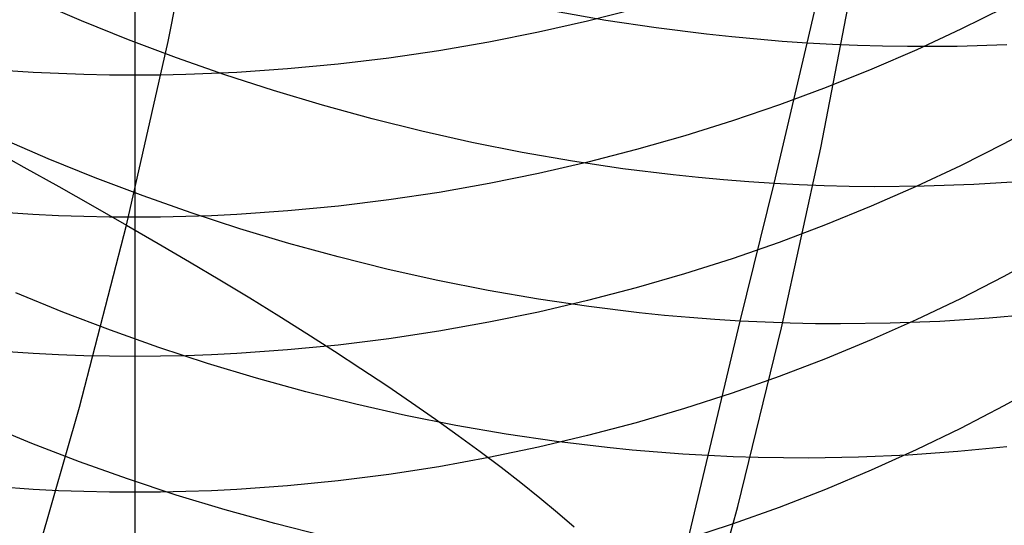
# Model space of a CAD drawing. Extents: x -383 to 1849, y -1185 to -529.
# Tile 678 of 870: x 1788.91 to 1798.31, y -1097.53 to -1092.71. Entities that reach past the tile are written whole.
import ezdxf

# ---------------------------------------------------------------- set-up
doc = ezdxf.new("R2010")
doc.units = 0
doc.layers.add('PREDEFINITO', color=7, linetype='CONTINUOUS')

msp = doc.modelspace()

# ---------------------------------------------------------------- linework, layer by layer
at = {"layer": 'PREDEFINITO'}
for p, q in [((1790.3237, -1092.918, 432.8864), (1790.6728, -1091.1568, 432.9106)), ((1796.4306, -1092.9317, 505.4382), (1796.7422, -1091.5611, 503.9698)), ((1790.007, -1091.8505, 646.218), (1790.0069, -1093.2386, 644.7175)), ((1796.5605, -1093.9322, 419.688), (1796.8933, -1092.2079, 419.688)), ((1789.4955, -1092.7202, 506.9973), (1789.0498, -1092.5292, 507.0829)), ((1794.7966, -1092.6046, 644.179), (1794.3313, -1092.7223, 644.279)), ((1798.3121, -1092.5945, 641.5569), (1797.898, -1092.8003, 641.725)), ((1794.506, -1092.7155, 505.2274), (1794.0256, -1092.6315, 505.2041)), ((1789.947, -1092.9016, 506.922), (1789.4955, -1092.7202, 506.9973)), ((1794.3313, -1092.7223, 644.279), (1793.8617, -1092.8284, 644.3691)), ((1794.9873, -1092.7878, 505.2623), (1794.506, -1092.7155, 505.2274)), ((1795.4688, -1092.848, 505.309), (1794.9873, -1092.7878, 505.2623)), ((1797.898, -1092.8003, 641.725), (1797.4758, -1092.9962, 641.8849)), ((1793.8617, -1092.8284, 644.3691), (1793.3882, -1092.9229, 644.4494)), ((1795.7095, -1092.8736, 505.3368), (1795.4688, -1092.848, 505.309)), ((1795.9501, -1092.8961, 505.3676), (1795.7095, -1092.8736, 505.3368)), ((1796.1905, -1092.9155, 505.4014), (1795.9501, -1092.8961, 505.3676)), ((1789.9258, -1094.6685, 432.8641), (1790.3237, -1092.918, 432.8864)), ((1790.4036, -1093.0731, 506.8571), (1789.947, -1092.9016, 506.922)), ((1793.3882, -1092.9229, 644.4494), (1792.9115, -1093.0054, 644.5195)), ((1796.1125, -1094.2724, 506.9329), (1796.4306, -1092.9317, 505.4382)), ((1796.4306, -1092.9317, 505.4382), (1796.1905, -1092.9155, 505.4014)), ((1796.6705, -1092.9448, 505.478), (1796.4306, -1092.9317, 505.4382)), ((1796.91, -1092.9548, 505.5208), (1796.6705, -1092.9448, 505.478)), ((1797.1492, -1092.9616, 505.5665), (1796.91, -1092.9548, 505.5208)), ((1797.3878, -1092.9653, 505.6152), (1797.1492, -1092.9616, 505.5665)), ((1797.8635, -1092.9635, 505.7212), (1797.3878, -1092.9653, 505.6152)), ((1798.3366, -1092.9496, 505.8385), (1797.8635, -1092.9635, 505.7212)), ((1790.865, -1093.2344, 506.8028), (1790.4036, -1093.0731, 506.8571)), ((1792.4318, -1093.0758, 644.5793), (1791.9497, -1093.1339, 644.6286)), ((1792.9115, -1093.0054, 644.5195), (1792.4318, -1093.0758, 644.5793)), ((1797.4758, -1092.9962, 641.8849), (1797.046, -1093.1818, 642.0364)), ((1789.0335, -1093.2121, 644.695), (1788.5479, -1093.1794, 644.6672)), ((1791.4657, -1093.1794, 644.6672), (1790.9803, -1093.2122, 644.6951)), ((1791.9497, -1093.1339, 644.6286), (1791.4657, -1093.1794, 644.6672)), ((1789.2766, -1093.2237, 644.7049), (1789.0335, -1093.2121, 644.695)), ((1789.52, -1093.232, 644.7119), (1789.2766, -1093.2237, 644.7049)), ((1789.7634, -1093.237, 644.7161), (1789.52, -1093.232, 644.7119)), ((1790.0069, -1093.2386, 644.7175), (1789.7634, -1093.237, 644.7161)), ((1790.2504, -1093.237, 644.7161), (1790.0069, -1093.2386, 644.7175)), ((1790.0069, -1093.2386, 644.7175), (1790.007, -1094.5948, 643.19)), ((1790.4939, -1093.232, 644.7119), (1790.2504, -1093.237, 644.7161)), ((1790.7372, -1093.2237, 644.7049), (1790.4939, -1093.232, 644.7119)), ((1790.9803, -1093.2122, 644.6951), (1790.7372, -1093.2237, 644.7049)), ((1791.3306, -1093.3853, 506.7591), (1790.865, -1093.2344, 506.8028)), ((1797.046, -1093.1818, 642.0364), (1796.6091, -1093.357, 642.1794)), ((1796.6091, -1093.357, 642.1794), (1796.1654, -1093.5215, 642.3138)), ((1791.8, -1093.5256, 506.7262), (1791.3306, -1093.3853, 506.7591)), ((1792.2726, -1093.655, 506.7041), (1791.8, -1093.5256, 506.7262)), ((1796.1654, -1093.5215, 642.3138), (1795.7156, -1093.6752, 642.4392)), ((1792.748, -1093.7734, 506.693), (1792.2726, -1093.655, 506.7041)), ((1795.7156, -1093.6752, 642.4392), (1795.2601, -1093.8178, 642.5557)), ((1798.7127, -1093.6751, 639.875), (1798.3074, -1093.8939, 640.0465)), ((1793.2257, -1093.8804, 506.6931), (1792.748, -1093.7734, 506.693)), ((1795.2601, -1093.8178, 642.5557), (1794.7993, -1093.9492, 642.6629)), ((1788.607, -1093.9287, 434.0607), (1788.9465, -1094.1161, 433.7711)), ((1789.1783, -1094.0353, 508.5146), (1788.7336, -1093.843, 508.5985)), ((1793.7052, -1093.976, 506.7044), (1793.2257, -1093.8804, 506.6931)), ((1796.1843, -1095.6485, 419.688), (1796.5605, -1093.9322, 419.688)), ((1798.3074, -1093.8939, 640.0465), (1797.8936, -1094.1027, 640.2102)), ((1794.186, -1094.0597, 506.7269), (1793.7052, -1093.976, 506.7044)), ((1794.7993, -1093.9492, 642.6629), (1794.3337, -1094.069, 642.7607)), ((1788.9465, -1094.1161, 433.7711), (1789.2796, -1094.302, 433.475)), ((1789.6287, -1094.2178, 508.4409), (1789.1783, -1094.0353, 508.5146)), ((1794.3337, -1094.069, 642.7607), (1793.8639, -1094.1771, 642.849)), ((1794.6676, -1094.1315, 506.761), (1794.186, -1094.0597, 506.7269)), ((1797.8936, -1094.1027, 640.2102), (1797.4716, -1094.3013, 640.3659)), ((1793.8639, -1094.1771, 642.849), (1793.3902, -1094.2733, 642.9275)), ((1795.1495, -1094.191, 506.8066), (1794.6676, -1094.1315, 506.761)), ((1795.3905, -1094.2161, 506.8337), (1795.1495, -1094.191, 506.8066)), ((1789.2796, -1094.302, 433.475), (1789.6061, -1094.4861, 433.1726)), ((1790.0844, -1094.3901, 508.3774), (1789.6287, -1094.2178, 508.4409)), ((1793.3902, -1094.2733, 642.9275), (1792.9131, -1094.3574, 642.9962)), ((1795.6313, -1094.238, 506.8638), (1795.3905, -1094.2161, 506.8337)), ((1795.872, -1094.2568, 506.8969), (1795.6313, -1094.238, 506.8638)), ((1795.7875, -1095.5849, 508.4513), (1796.1125, -1094.2724, 506.9329)), ((1796.1125, -1094.2724, 506.9329), (1795.872, -1094.2568, 506.8969)), ((1796.3526, -1094.2847, 506.9718), (1796.1125, -1094.2724, 506.9329)), ((1796.5925, -1094.2939, 507.0137), (1796.3526, -1094.2847, 506.9718)), ((1796.8319, -1094.2999, 507.0586), (1796.5925, -1094.2939, 507.0137)), ((1797.0709, -1094.3027, 507.1062), (1796.8319, -1094.2999, 507.0586)), ((1797.4716, -1094.3013, 640.3659), (1797.042, -1094.4896, 640.5135)), ((1797.5473, -1094.2989, 507.2101), (1797.0709, -1094.3027, 507.1062)), ((1798.0212, -1094.2827, 507.3251), (1797.5473, -1094.2989, 507.2101)), ((1798.4922, -1094.2542, 507.451), (1798.0212, -1094.2827, 507.3251)), ((1790.5448, -1094.552, 508.3242), (1790.0844, -1094.3901, 508.3774)), ((1792.9131, -1094.3574, 642.9962), (1792.4332, -1094.4291, 643.0547)), ((1789.6061, -1094.4861, 433.1726), (1789.9258, -1094.6685, 432.8641)), ((1791.9509, -1094.4882, 643.103), (1791.4666, -1094.5346, 643.1408)), ((1792.4332, -1094.4291, 643.0547), (1791.9509, -1094.4882, 643.103)), ((1797.042, -1094.4896, 640.5135), (1796.6053, -1094.6672, 640.6528)), ((1789.0331, -1094.5677, 643.1679), (1788.5472, -1094.5343, 643.1406)), ((1789.2764, -1094.5795, 643.1775), (1789.0331, -1094.5677, 643.1679)), ((1789.5198, -1094.588, 643.1844), (1789.2764, -1094.5795, 643.1775)), ((1789.7634, -1094.5931, 643.1886), (1789.5198, -1094.588, 643.1844)), ((1790.4942, -1094.5881, 643.1845), (1790.2507, -1094.5931, 643.1886)), ((1790.7377, -1094.5797, 643.1776), (1790.4942, -1094.5881, 643.1845)), ((1791.0096, -1094.7034, 508.2815), (1790.5448, -1094.552, 508.3242)), ((1790.9809, -1094.5679, 643.1681), (1790.7377, -1094.5797, 643.1776)), ((1791.4666, -1094.5346, 643.1408), (1790.9809, -1094.5679, 643.1681)), ((1789.4788, -1096.4069, 432.8436), (1789.9258, -1094.6685, 432.8641)), ((1790.007, -1094.5948, 643.19), (1789.7634, -1094.5931, 643.1886)), ((1789.9258, -1094.6685, 432.8641), (1790.2297, -1094.8442, 432.557)), ((1790.007, -1094.5948, 643.19), (1790.0069, -1095.9223, 641.6367)), ((1790.2507, -1094.5931, 643.1886), (1790.007, -1094.5948, 643.19)), ((1796.6053, -1094.6672, 640.6528), (1796.1619, -1094.8341, 640.7836)), ((1791.4782, -1094.844, 508.2492), (1791.0096, -1094.7034, 508.2815)), ((1790.2297, -1094.8442, 432.557), (1790.5275, -1095.0189, 432.2404)), ((1791.9501, -1094.9735, 508.2276), (1791.4782, -1094.844, 508.2492)), ((1796.1619, -1094.8341, 640.7836), (1795.7123, -1094.9899, 640.9057)), ((1798.712, -1094.9384, 638.3394), (1798.3067, -1095.1604, 638.5065)), ((1790.5275, -1095.0189, 432.2404), (1790.8189, -1095.1924, 431.9144)), ((1792.4249, -1095.0918, 508.2168), (1791.9501, -1094.9735, 508.2276)), ((1795.7123, -1094.9899, 640.9057), (1795.257, -1095.1345, 641.0191)), ((1792.9021, -1095.1985, 508.2169), (1792.4249, -1095.0918, 508.2168)), ((1795.257, -1095.1345, 641.0191), (1794.7965, -1095.2677, 641.1235)), ((1790.8189, -1095.1924, 431.9144), (1791.1034, -1095.3647, 431.5791)), ((1793.3811, -1095.2936, 508.2279), (1792.9021, -1095.1985, 508.2169)), ((1798.3067, -1095.1604, 638.5065), (1797.8928, -1095.3724, 638.666)), ((1789.3193, -1095.4989, 509.9925), (1788.869, -1095.3147, 510.0649)), ((1793.8615, -1095.3767, 508.25), (1793.3811, -1095.2936, 508.2279)), ((1794.7965, -1095.2677, 641.1235), (1794.3312, -1095.3891, 641.2187)), ((1791.1034, -1095.3647, 431.5791), (1791.3808, -1095.5356, 431.2348)), ((1794.3429, -1095.4476, 508.2832), (1793.8615, -1095.3767, 508.25)), ((1794.3312, -1095.3891, 641.2187), (1793.8616, -1095.4987, 641.3046)), ((1797.8928, -1095.3724, 638.666), (1797.4709, -1095.574, 638.8177)), ((1789.7749, -1095.6727, 509.93), (1789.3193, -1095.4989, 509.9925)), ((1793.8616, -1095.4987, 641.3046), (1793.3882, -1095.5963, 641.3811)), ((1794.8246, -1095.5061, 508.3278), (1794.3429, -1095.4476, 508.2832)), ((1795.0655, -1095.5306, 508.3544), (1794.8246, -1095.5061, 508.3278)), ((1795.3064, -1095.5519, 508.3838), (1795.0655, -1095.5306, 508.3544)), ((1798.6373, -1095.5143, 509.0915), (1798.169, -1095.5572, 508.958)), ((1791.3808, -1095.5356, 431.2348), (1791.6507, -1095.7048, 430.8817)), ((1793.3882, -1095.5963, 641.3811), (1792.9114, -1095.6815, 641.4479)), ((1795.5471, -1095.57, 508.4161), (1795.3064, -1095.5519, 508.3838)), ((1795.4818, -1096.8686, 509.9998), (1795.7875, -1095.5849, 508.4513)), ((1795.7875, -1095.5849, 508.4513), (1795.5471, -1095.57, 508.4161)), ((1796.0278, -1095.5965, 508.4895), (1795.7875, -1095.5849, 508.4513)), ((1796.2677, -1095.6048, 508.5304), (1796.0278, -1095.5965, 508.4895)), ((1796.5073, -1095.61, 508.5743), (1796.2677, -1095.6048, 508.5304)), ((1796.7464, -1095.6119, 508.6209), (1796.5073, -1095.61, 508.5743)), ((1797.2231, -1095.6061, 508.7225), (1796.7464, -1095.6119, 508.6209)), ((1797.4709, -1095.574, 638.8177), (1797.0414, -1095.7651, 638.9615)), ((1797.6975, -1095.5879, 508.835), (1797.2231, -1095.6061, 508.7225)), ((1798.169, -1095.5572, 508.958), (1797.6975, -1095.5879, 508.835)), ((1790.2354, -1095.836, 509.8777), (1789.7749, -1095.6727, 509.93)), ((1791.6507, -1095.7048, 430.8817), (1791.9128, -1095.8721, 430.5201)), ((1792.9114, -1095.6815, 641.4479), (1792.4317, -1095.7542, 641.5049)), ((1795.7653, -1097.3547, 419.688), (1796.1843, -1095.6485, 419.688)), ((1792.4317, -1095.7542, 641.5049), (1791.9497, -1095.8141, 641.5519)), ((1797.0414, -1095.7651, 638.9615), (1796.6047, -1095.9454, 639.0972)), ((1789.0335, -1095.8949, 641.6152), (1788.5479, -1095.8611, 641.5887)), ((1789.2766, -1095.9068, 641.6246), (1789.0335, -1095.8949, 641.6152)), ((1789.52, -1095.9154, 641.6313), (1789.2766, -1095.9068, 641.6246)), ((1790.7002, -1095.9885, 509.8355), (1790.2354, -1095.836, 509.8777)), ((1790.7371, -1095.9068, 641.6246), (1790.4938, -1095.9154, 641.6313)), ((1790.9803, -1095.8949, 641.6152), (1790.7371, -1095.9068, 641.6246)), ((1791.4657, -1095.8611, 641.5887), (1790.9803, -1095.8949, 641.6152)), ((1791.9497, -1095.8141, 641.5519), (1791.4657, -1095.8611, 641.5887)), ((1791.9128, -1095.8721, 430.5201), (1792.1668, -1096.0376, 430.1501)), ((1789.7634, -1095.9205, 641.6353), (1789.52, -1095.9154, 641.6313)), ((1790.0069, -1095.9223, 641.6367), (1789.7634, -1095.9205, 641.6353)), ((1790.2504, -1095.9205, 641.6353), (1790.0069, -1095.9223, 641.6367)), ((1790.0069, -1095.9223, 641.6367), (1790.0069, -1097.2193, 640.0557)), ((1790.4938, -1095.9154, 641.6313), (1790.2504, -1095.9205, 641.6353)), ((1791.1689, -1096.13, 509.8037), (1790.7002, -1095.9885, 509.8355)), ((1796.6047, -1095.9454, 639.0972), (1796.1613, -1096.1148, 639.2246)), ((1792.1668, -1096.0376, 430.1501), (1792.4125, -1096.2009, 429.7721)), ((1791.641, -1096.2602, 509.7823), (1791.1689, -1096.13, 509.8037)), ((1796.1613, -1096.1148, 639.2246), (1795.7118, -1096.273, 639.3436)), ((1798.7126, -1096.1692, 636.7787), (1798.3073, -1096.3945, 636.9414)), ((1792.116, -1096.3789, 509.7715), (1791.641, -1096.2602, 509.7823)), ((1792.4125, -1096.2009, 429.7721), (1792.6494, -1096.3619, 429.3863)), ((1795.7118, -1096.273, 639.3436), (1795.2566, -1096.4197, 639.4541)), ((1792.6494, -1096.3619, 429.3863), (1792.8774, -1096.5204, 428.9931)), ((1788.983, -1098.1325, 432.8248), (1789.4788, -1096.4069, 432.8436)), ((1792.5935, -1096.4859, 509.7713), (1792.116, -1096.3789, 509.7715)), ((1795.2566, -1096.4197, 639.4541), (1794.7961, -1096.5549, 639.5557)), ((1798.3073, -1096.3945, 636.9414), (1797.8934, -1096.6096, 637.0966)), ((1793.0728, -1096.5809, 509.7818), (1792.5935, -1096.4859, 509.7713)), ((1792.8774, -1096.5204, 428.9931), (1793.0963, -1096.6763, 428.5928)), ((1794.7961, -1096.5549, 639.5557), (1794.3308, -1096.6782, 639.6485)), ((1789.0217, -1096.7524, 511.57), (1788.5717, -1096.5668, 511.6411)), ((1793.5537, -1096.6638, 509.8033), (1793.0728, -1096.5809, 509.7818)), ((1797.8934, -1096.6096, 637.0966), (1797.4714, -1096.8143, 637.2443)), ((1789.4771, -1096.9276, 511.5087), (1789.0217, -1096.7524, 511.57)), ((1793.0963, -1096.6763, 428.5928), (1793.3056, -1096.8294, 428.1857)), ((1794.0355, -1096.7342, 509.8357), (1793.5537, -1096.6638, 509.8033)), ((1794.3308, -1096.6782, 639.6485), (1793.8612, -1096.7894, 639.7322)), ((1794.5177, -1096.792, 509.8792), (1794.0355, -1096.7342, 509.8357)), ((1793.3056, -1096.8294, 428.1857), (1793.5053, -1096.9796, 427.7722)), ((1793.8612, -1096.7894, 639.7322), (1793.3878, -1096.8884, 639.8067)), ((1794.7589, -1096.816, 509.9051), (1794.5177, -1096.792, 509.8792)), ((1795, -1096.8368, 509.9339), (1794.7589, -1096.816, 509.9051)), ((1795.241, -1096.8544, 509.9654), (1795, -1096.8368, 509.9339)), ((1797.4714, -1096.8143, 637.2443), (1797.0419, -1097.0082, 637.3843)), ((1797.867, -1096.8309, 510.4957), (1797.3946, -1096.8641, 510.3752)), ((1798.3361, -1096.7853, 510.6264), (1797.867, -1096.8309, 510.4957)), ((1789.9373, -1097.0919, 511.4573), (1789.4771, -1096.9276, 511.5087)), ((1793.3878, -1096.8884, 639.8067), (1792.9111, -1096.9749, 639.8718)), ((1795.1842, -1098.1232, 511.5745), (1795.4818, -1096.8686, 509.9998)), ((1795.4818, -1096.8686, 509.9998), (1795.241, -1096.8544, 509.9654)), ((1795.7223, -1096.8795, 510.0371), (1795.4818, -1096.8686, 509.9998)), ((1795.9626, -1096.887, 510.0772), (1795.7223, -1096.8795, 510.0371)), ((1796.2025, -1096.8913, 510.1201), (1795.9626, -1096.887, 510.0772)), ((1796.442, -1096.8923, 510.1657), (1796.2025, -1096.8913, 510.1201)), ((1796.9195, -1096.8846, 510.2651), (1796.442, -1096.8923, 510.1657)), ((1797.3946, -1096.8641, 510.3752), (1796.9195, -1096.8846, 510.2651)), ((1792.9111, -1096.9749, 639.8718), (1792.4315, -1097.0487, 639.9273)), ((1793.5053, -1096.9796, 427.7722), (1793.6952, -1097.1267, 427.3526)), ((1797.0419, -1097.0082, 637.3843), (1796.6052, -1097.1913, 637.5164)), ((1790.402, -1097.2453, 511.4159), (1789.9373, -1097.0919, 511.4573)), ((1791.9495, -1097.1095, 639.9731), (1791.4655, -1097.1572, 640.009)), ((1792.4315, -1097.0487, 639.9273), (1791.9495, -1097.1095, 639.9731)), ((1793.6952, -1097.1267, 427.3526), (1793.8749, -1097.2707, 426.9274)), ((1789.0335, -1097.1916, 640.0348), (1788.548, -1097.1572, 640.009)), ((1789.2767, -1097.2037, 640.0439), (1789.0335, -1097.1916, 640.0348)), ((1789.52, -1097.2123, 640.0505), (1789.2767, -1097.2037, 640.0439)), ((1789.7634, -1097.2176, 640.0544), (1789.52, -1097.2123, 640.0505)), ((1790.0069, -1097.2193, 640.0557), (1789.7634, -1097.2176, 640.0544)), ((1790.2504, -1097.2176, 640.0544), (1790.0069, -1097.2193, 640.0557)), ((1790.0069, -1097.2193, 640.0557), (1790.0069, -1098.4843, 638.4497)), ((1790.4938, -1097.2123, 640.0504), (1790.2504, -1097.2176, 640.0544)), ((1790.7371, -1097.2037, 640.0439), (1790.4938, -1097.2123, 640.0504)), ((1790.9802, -1097.1916, 640.0348), (1790.7371, -1097.2037, 640.0439)), ((1791.4655, -1097.1572, 640.009), (1790.9802, -1097.1916, 640.0348)), ((1796.6052, -1097.1913, 637.5164), (1796.1618, -1097.3632, 637.6405)), ((1790.8705, -1097.3875, 511.3845), (1790.402, -1097.2453, 511.4159)), ((1793.8749, -1097.2707, 426.9274), (1794.0445, -1097.4112, 426.4968)), ((1791.3426, -1097.5182, 511.3634), (1790.8705, -1097.3875, 511.3845)), ((1794.0445, -1097.4112, 426.4968), (1794.2036, -1097.5483, 426.0614)), ((1795.304, -1099.0488, 419.688), (1795.7653, -1097.3547, 419.688)), ((1796.1618, -1097.3632, 637.6405), (1795.7122, -1097.5237, 637.7564)), ((1791.8175, -1097.6372, 511.3526), (1791.3426, -1097.5182, 511.3634)), ((1795.7122, -1097.5237, 637.7564), (1795.2569, -1097.6727, 637.8639))]:
    msp.add_line(p, q, dxfattribs=at)

doc.saveas('drawing.dxf')
